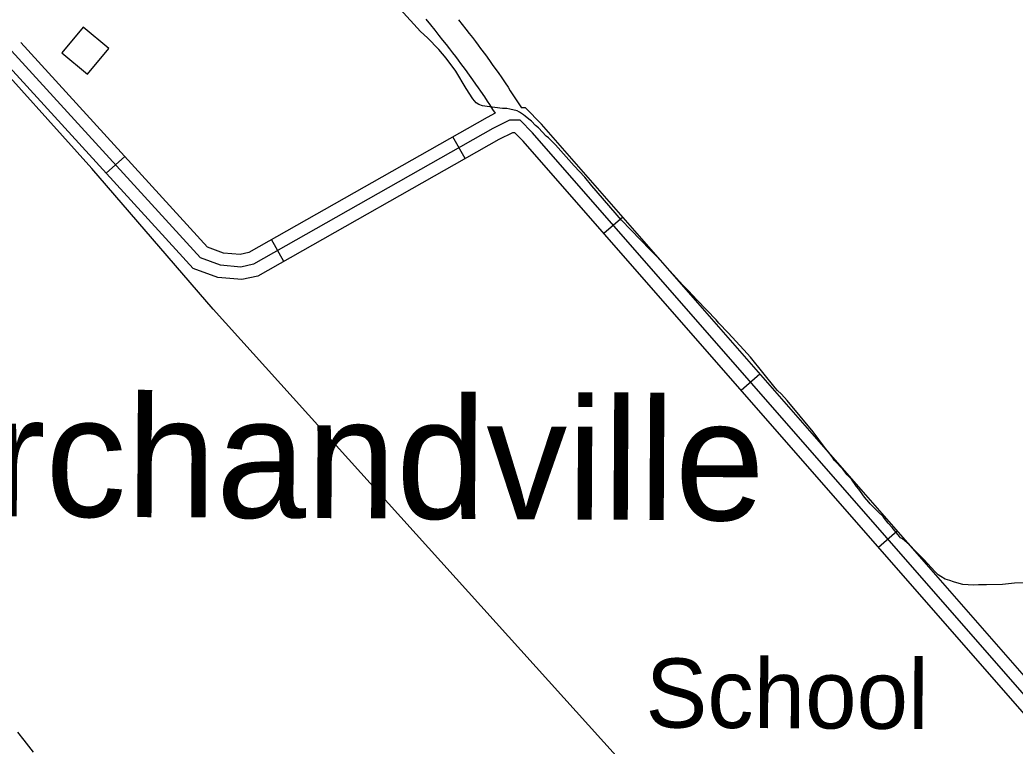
# Model space of a CAD drawing. Extents: x 3392644 to 3430565, y 576657 to 602123.
# Drawn here: x 3399091 to 3400284, y 596033 to 596904 of the extents above; entities that cross this region are included whole.
import ezdxf

# ---------------------------------------------------------------- set-up
doc = ezdxf.new("R2010")
doc.units = 0
for name, color, linetype in [('V-BLDG-IDEN', 7, 'Continuous'), ('V-BLDG-OTLN', 7, 'Continuous'), ('V-ROAD-CNTR', 7, 'Continuous'), ('V-SITE-VEGE', 7, 'Continuous'), ('V-TOPO-GNAM-IDEN', 7, 'Continuous'), ('V-TOPO-SHOR', 7, 'Continuous')]:
    doc.layers.add(name, color=color, linetype=linetype)

msp = doc.modelspace()

# ---------------------------------------------------------------- linework, layer by layer
at = {"layer": 'V-BLDG-OTLN'}
msp.add_lwpolyline([(3399171.6, 596838.9), (3399197.1, 596869.7), (3399166.3, 596895.2), (3399140.8, 596864.4)], close=True, dxfattribs=at)
at = {"layer": 'V-ROAD-CNTR'}
for p, q in [((3399624.3, 596737.6), (3399609.5, 596763.7)), ((3399194, 596719.9), (3399216.2, 596740.1)), ((3399790.6, 596647.9), (3399813.2, 596667.6)), ((3399406.8, 596614.2), (3399392, 596640.3)), ((3399955.1, 596459.7), (3399977.7, 596479.4)), ((3400119.7, 596271.5), (3400142.3, 596291.2))]:
    msp.add_line(p, q, dxfattribs=at)
for points in [[(3399577, 596904.7), (3399582.6, 596897.8), (3399587.9, 596891.4), (3399592.8, 596885.3), (3399597.3, 596879.6), (3399601.6, 596874.2), (3399605.5, 596869.1), (3399609.2, 596864.4), (3399612.6, 596859.9), (3399615.8, 596855.7), (3399618.7, 596851.7), (3399624.3, 596844.2), (3399629, 596837.7), (3399633.2, 596831.9), (3399636.8, 596826.8), (3399639.9, 596822.3), (3399642.6, 596818.4), (3399647.3, 596811.5), (3399650.8, 596806.3), (3399653.4, 596802.4), (3399657.2, 596796.5), (3399660.3, 596791.9)], [(3399616.2, 596904.1), (3399620.9, 596898.2), (3399625.2, 596892.7), (3399629.2, 596887.5), (3399633, 596882.6), (3399636.5, 596878), (3399639.8, 596873.7), (3399642.8, 596869.6), (3399648.5, 596862), (3399653.4, 596855.2), (3399657.6, 596849.3), (3399661.3, 596844.1), (3399664.5, 596839.5), (3399667.3, 596835.4), (3399672.2, 596828.3), (3399675.7, 596823), (3399678.4, 596818.9), (3399682.4, 596812.9), (3399691.7, 596798.5)], [(3399660.3, 596791.9), (3399650.6, 596787), (3399364.9, 596624.9), (3399354.4, 596622.5), (3399334.4, 596624.2), (3399315.5, 596631.2), (3399091.7, 596876.7)], [(3400328.4, 596055.5), (3399705, 596768.6), (3399690.3, 596783.5), (3399677.5, 596783.7), (3399657.6, 596773.8), (3399370.4, 596610.8), (3399355.5, 596607.4), (3399331.1, 596609.5), (3399306.9, 596618.4), (3399080.6, 596866.6)], [(3400317.1, 596045.6), (3399694, 596758.3), (3399683.9, 596768.6), (3399680.9, 596768.6), (3399664.7, 596760.5), (3399375.9, 596596.6), (3399356.5, 596592.3), (3399327.8, 596594.7), (3399298.3, 596605.6), (3399069.5, 596856.5)], [(3400339.7, 596065.3), (3399716, 596778.8), (3399696.6, 596798.4), (3399691.7, 596798.5)]]:
    msp.add_lwpolyline(points, dxfattribs=at)
at = {"layer": 'V-SITE-VEGE'}
for p, q in [((3399570.8, 596889.9), (3399546.4, 596916.7)), ((3399579.3, 596882.4), (3399570.8, 596889.9)), ((3399592.6, 596868.3), (3399579.3, 596882.4)), ((3399601.4, 596857.9), (3399592.6, 596868.3)), ((3399613.1, 596842.3), (3399601.4, 596857.9)), ((3399625.5, 596821.7), (3399613.1, 596842.3)), ((3399633.3, 596809.2), (3399625.5, 596821.7)), ((3399637.4, 596804.5), (3399633.3, 596809.2)), ((3399640.8, 596802.5), (3399637.4, 596804.5)), ((3399645, 596800.9), (3399640.8, 596802.5)), ((3399650.7, 596799.8), (3399645, 596800.9)), ((3399669.1, 596797.5), (3399650.7, 596799.8)), ((3399674.1, 596797.5), (3399669.1, 596797.5)), ((3399677.7, 596796.9), (3399674.1, 596797.5)), ((3399686.5, 596794.6), (3399677.7, 596796.9)), ((3399689.4, 596793), (3399686.5, 596794.6)), ((3399692, 596791.5), (3399689.4, 596793)), ((3399694.1, 596789.9), (3399692, 596791.5)), ((3399696.4, 596788.3), (3399694.1, 596789.9)), ((3399700.8, 596784.9), (3399696.4, 596788.3)), ((3399703.9, 596782.3), (3399700.8, 596784.9)), ((3399708.8, 596777.4), (3399703.9, 596782.3)), ((3399712.2, 596774.3), (3399708.8, 596777.4)), ((3399721.6, 596764.6), (3399712.2, 596774.3)), ((3399724.2, 596762.3), (3399721.6, 596764.6)), ((3399732.5, 596754), (3399724.2, 596762.3)), ((3399755, 596729), (3399732.5, 596754)), ((3399767.7, 596715.2), (3399755, 596729)), ((3399776.3, 596705), (3399767.7, 596715.2)), ((3399811.8, 596663.6), (3399776.3, 596705)), ((3399846.1, 596628), (3399811.8, 596663.6)), ((3399854.1, 596619.9), (3399846.1, 596628)), ((3399858, 596615.7), (3399854.1, 596619.9)), ((3399885.2, 596585.5), (3399858, 596615.7)), ((3399892, 596578.8), (3399885.2, 596585.5)), ((3399902.6, 596567.6), (3399892, 596578.8)), ((3399925.2, 596544.1), (3399902.6, 596567.6)), ((3399928.6, 596540), (3399925.2, 596544.1)), ((3399939.5, 596528.5), (3399928.6, 596540)), ((3399958.4, 596508.2), (3399939.5, 596528.5)), ((3399966.2, 596499.4), (3399958.4, 596508.2)), ((3399996, 596462.7), (3399966.2, 596499.4)), ((3399998.9, 596459.5), (3399996, 596462.7)), ((3400003.5, 596454.9), (3399998.9, 596459.5)), ((3400010.5, 596447.3), (3400003.5, 596454.9)), ((3400041.4, 596409.6), (3400010.5, 596447.3)), ((3400056.4, 596389.8), (3400041.4, 596409.6)), ((3400058.8, 596386.9), (3400056.4, 596389.8)), ((3400064.2, 596379.6), (3400058.8, 596386.9)), ((3400067.1, 596375.5), (3400064.2, 596379.6)), ((3400076.9, 596364.8), (3400067.1, 596375.5)), ((3400082.4, 596358), (3400076.9, 596364.8)), ((3400087.3, 596352.8), (3400082.4, 596358)), ((3400093.5, 596344), (3400087.3, 596352.8)), ((3400096.4, 596340.9), (3400093.5, 596344)), ((3400103.1, 596331.5), (3400096.4, 596340.9)), ((3400108.3, 596325.5), (3400103.1, 596331.5)), ((3400109.9, 596323.4), (3400108.3, 596325.5)), ((3400119.7, 596313.5), (3400109.9, 596323.4)), ((3400125.4, 596308.3), (3400119.7, 596313.5)), ((3400127.2, 596305.7), (3400125.4, 596308.3)), ((3400131.4, 596300.2), (3400127.2, 596305.7)), ((3400136.1, 596295), (3400131.4, 596300.2)), ((3400139.2, 596290.9), (3400136.1, 596295)), ((3400144.9, 596284.1), (3400139.2, 596290.9)), ((3400146.3, 596282.7), (3400144.9, 596284.1)), ((3400148.4, 596281.4), (3400146.3, 596282.7)), ((3400156.9, 596274.1), (3400148.4, 596281.4)), ((3400164.7, 596266.3), (3400156.9, 596274.1)), ((3400168.9, 596261.8), (3400164.7, 596266.3)), ((3400174.6, 596256.1), (3400168.9, 596261.8)), ((3400187.8, 596241.8), (3400174.6, 596256.1)), ((3400189.6, 596239.7), (3400187.8, 596241.8)), ((3400191.4, 596238.2), (3400189.6, 596239.7)), ((3400194.6, 596236.1), (3400191.4, 596238.2)), ((3400199.8, 596233.2), (3400194.6, 596236.1)), ((3400205.5, 596231.4), (3400199.8, 596233.2)), ((3400209.6, 596229.8), (3400205.5, 596231.4)), ((3400216.4, 596227.7), (3400209.6, 596229.8)), ((3400220.8, 596226.7), (3400216.4, 596227.7)), ((3400233.5, 596225.9), (3400220.8, 596226.7)), ((3400239.8, 596226.1), (3400233.5, 596225.9)), ((3400249.1, 596226.1), (3400239.8, 596226.1)), ((3400268.6, 596226.8), (3400249.1, 596226.1)), ((3400282.9, 596228.1), (3400268.6, 596226.8)), ((3400296.9, 596228.6), (3400282.9, 596228.1)), ((3399087.7, 596049.5), (3399095.1, 596039.8)), ((3399095.1, 596039.8), (3399106.4, 596025.5))]:
    msp.add_line(p, q, dxfattribs=at)
at = {"layer": 'V-TOPO-SHOR'}
for points in [[(3399322.4, 596556.9), (3399176.9, 596725.7), (3399039.2, 596878.2), (3398874.6, 597058.8), (3398774.9, 597170.6), (3398770.1, 597177.9), (3398768.8, 597181.9), (3398770.3, 597189.4), (3398780.4, 597197.8), (3398881.4, 597254.5), (3398931.3, 597283.2), (3398938.3, 597288.8), (3398940.1, 597294.3), (3398932.5, 597307.6), (3398859.9, 597391), (3398750.9, 597519.5), (3398583.5, 597708.4), (3398462, 597851.6), (3398414.8, 597906.3)], [(3399322.4, 596556.9), (3400240.5, 595538.6), (3399397.6, 595040.8), (3399048.3, 594870.6)]]:
    msp.add_lwpolyline(points, dxfattribs=at)

# ---------------------------------------------------------------- texts
at = {"layer": 'V-BLDG-IDEN'}
msp.add_text('School', height=83, rotation=359.6858, dxfattribs=at).set_placement((3399840.4, 596055.1))
at = {"layer": 'V-TOPO-GNAM-IDEN'}
msp.add_text('Marchandville', height=145, rotation=359.6858, dxfattribs=at).set_placement((3398786.9, 596309.9))

doc.saveas('drawing.dxf')
